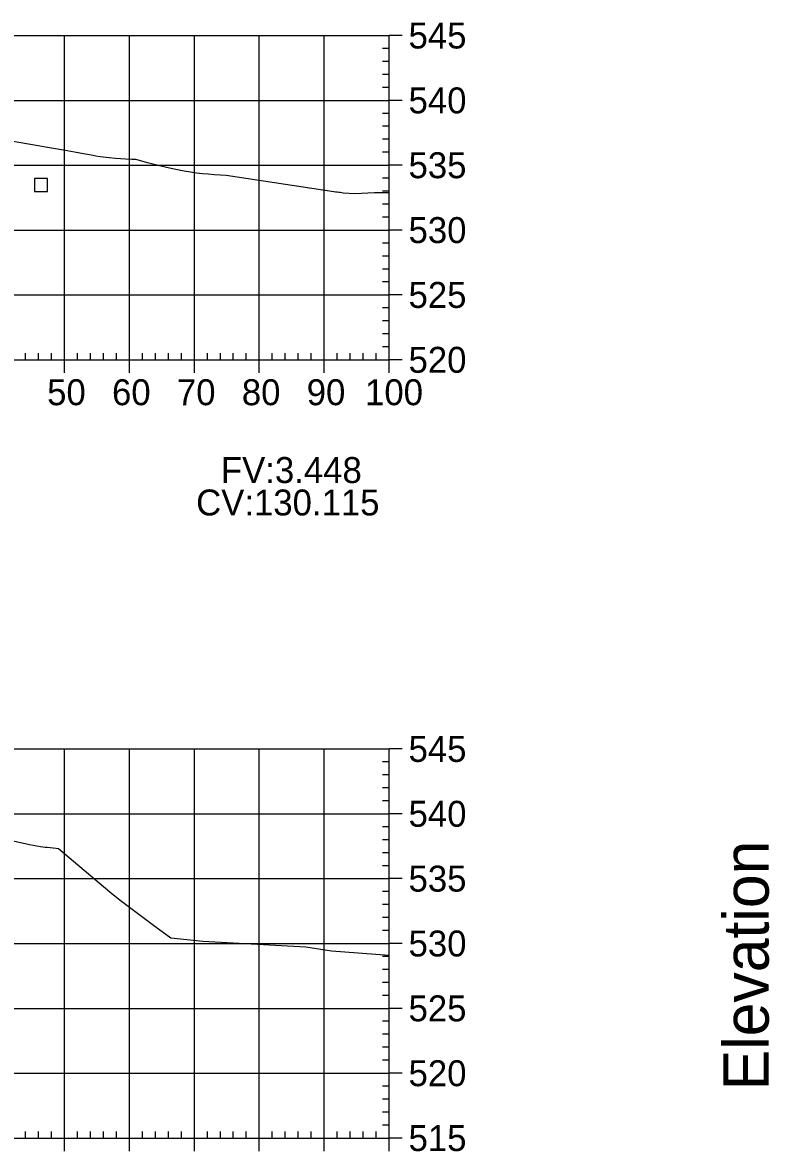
# Model space of a CAD drawing. Extents: x 704834 to 709892, y 372981 to 377533.
# Drawn here: x 705080.4 to 705195.5, y 374060.8 to 374234.8 of the extents above; entities that cross this region are included whole.
import ezdxf

# ---------------------------------------------------------------- set-up
doc = ezdxf.new("R2010")
doc.units = 0
for name, color, linetype in [('4', 7, 'Continuous'), ('57', 7, 'Continuous'), ('59', 7, 'Continuous'), ('60', 7, 'Continuous'), ('Existing', 7, 'Continuous')]:
    doc.layers.add(name, color=color, linetype=linetype)

msp = doc.modelspace()

# ---------------------------------------------------------------- linework, layer by layer
at = {"layer": '4'}
msp.add_lwpolyline([(705082.25, 374208.79), (705084.25, 374208.79), (705084.25, 374210.79), (705082.25, 374210.79)], close=True, dxfattribs=at)
at = {"layer": '57'}
for p, q in [((704936.87, 374232.82), (705136.87, 374232.82)), ((705086.87, 374182.82), (705086.87, 374232.82)), ((705096.87, 374182.82), (705096.87, 374232.82)), ((705106.87, 374182.82), (705106.87, 374232.82)), ((705116.87, 374182.82), (705116.87, 374232.82)), ((705126.87, 374182.82), (705126.87, 374232.82)), ((705136.87, 374182.82), (705136.87, 374232.82)), ((705136.87, 374182.82), (705136.87, 374232.82)), ((705138.87, 374232.82), (705136.87, 374232.82)), ((705136.87, 374230.82), (705135.87, 374230.82)), ((705136.87, 374228.82), (705135.87, 374228.82)), ((705136.87, 374226.82), (705135.87, 374226.82)), ((705136.87, 374224.82), (705135.87, 374224.82)), ((704936.87, 374222.82), (705136.87, 374222.82)), ((705138.87, 374222.82), (705136.87, 374222.82)), ((705136.87, 374220.82), (705135.87, 374220.82)), ((705136.87, 374218.82), (705135.87, 374218.82)), ((705136.87, 374216.82), (705135.87, 374216.82)), ((705136.87, 374214.82), (705135.87, 374214.82)), ((704936.87, 374212.82), (705136.87, 374212.82)), ((705138.87, 374212.82), (705136.87, 374212.82)), ((705136.87, 374210.82), (705135.87, 374210.82)), ((705136.87, 374208.82), (705135.87, 374208.82)), ((705136.87, 374206.82), (705135.87, 374206.82)), ((705136.87, 374204.82), (705135.87, 374204.82)), ((704936.87, 374202.82), (705136.87, 374202.82)), ((705138.87, 374202.82), (705136.87, 374202.82)), ((705136.87, 374200.82), (705135.87, 374200.82)), ((705136.87, 374198.82), (705135.87, 374198.82)), ((705136.87, 374196.82), (705135.87, 374196.82)), ((705136.87, 374194.82), (705135.87, 374194.82)), ((704936.87, 374192.82), (705136.87, 374192.82)), ((705138.87, 374192.82), (705136.87, 374192.82)), ((705136.87, 374190.82), (705135.87, 374190.82)), ((705136.87, 374188.82), (705135.87, 374188.82)), ((705136.87, 374186.82), (705135.87, 374186.82)), ((705080.87, 374182.82), (705080.87, 374183.82)), ((705082.87, 374182.82), (705082.87, 374183.82)), ((705084.87, 374182.82), (705084.87, 374183.82)), ((705088.87, 374182.82), (705088.87, 374183.82)), ((705090.87, 374182.82), (705090.87, 374183.82)), ((705092.87, 374182.82), (705092.87, 374183.82)), ((705094.87, 374182.82), (705094.87, 374183.82)), ((705098.87, 374182.82), (705098.87, 374183.82)), ((705100.87, 374182.82), (705100.87, 374183.82)), ((705102.87, 374182.82), (705102.87, 374183.82)), ((705104.87, 374182.82), (705104.87, 374183.82)), ((705108.87, 374182.82), (705108.87, 374183.82)), ((705110.87, 374182.82), (705110.87, 374183.82)), ((705112.87, 374182.82), (705112.87, 374183.82)), ((705114.87, 374182.82), (705114.87, 374183.82)), ((705118.87, 374182.82), (705118.87, 374183.82)), ((705120.87, 374182.82), (705120.87, 374183.82)), ((705122.87, 374182.82), (705122.87, 374183.82)), ((705124.87, 374182.82), (705124.87, 374183.82)), ((705128.87, 374182.82), (705128.87, 374183.82)), ((705130.87, 374182.82), (705130.87, 374183.82)), ((705132.87, 374182.82), (705132.87, 374183.82)), ((705134.87, 374182.82), (705134.87, 374183.82)), ((705136.87, 374184.82), (705135.87, 374184.82)), ((704936.87, 374182.82), (705136.87, 374182.82)), ((704936.87, 374182.82), (705136.87, 374182.82)), ((705086.87, 374180.82), (705086.87, 374182.82)), ((705096.87, 374180.82), (705096.87, 374182.82)), ((705106.87, 374180.82), (705106.87, 374182.82)), ((705116.87, 374180.82), (705116.87, 374182.82)), ((705126.87, 374180.82), (705126.87, 374182.82)), ((705136.87, 374180.82), (705136.87, 374182.82)), ((705138.87, 374182.82), (705136.87, 374182.82)), ((704936.87, 374122.82), (705136.87, 374122.82)), ((705086.87, 374062.82), (705086.87, 374122.82)), ((705096.87, 374062.82), (705096.87, 374122.82)), ((705106.87, 374062.82), (705106.87, 374122.82)), ((705116.87, 374062.82), (705116.87, 374122.82)), ((705126.87, 374062.82), (705126.87, 374122.82)), ((705136.87, 374062.82), (705136.87, 374122.82)), ((705136.87, 374062.82), (705136.87, 374122.82)), ((705138.87, 374122.82), (705136.87, 374122.82)), ((705136.87, 374120.82), (705135.87, 374120.82)), ((705136.87, 374118.82), (705135.87, 374118.82)), ((705136.87, 374116.82), (705135.87, 374116.82)), ((705136.87, 374114.82), (705135.87, 374114.82)), ((704936.87, 374112.82), (705136.87, 374112.82)), ((705138.87, 374112.82), (705136.87, 374112.82)), ((705136.87, 374110.82), (705135.87, 374110.82)), ((705136.87, 374108.82), (705135.87, 374108.82)), ((705136.87, 374106.82), (705135.87, 374106.82)), ((705136.87, 374104.82), (705135.87, 374104.82)), ((704936.87, 374102.82), (705136.87, 374102.82)), ((705138.87, 374102.82), (705136.87, 374102.82)), ((705136.87, 374100.82), (705135.87, 374100.82)), ((705136.87, 374098.82), (705135.87, 374098.82)), ((705136.87, 374096.82), (705135.87, 374096.82)), ((705136.87, 374094.82), (705135.87, 374094.82)), ((704936.87, 374092.82), (705136.87, 374092.82)), ((705138.87, 374092.82), (705136.87, 374092.82)), ((705136.87, 374090.82), (705135.87, 374090.82)), ((705136.87, 374088.82), (705135.87, 374088.82)), ((705136.87, 374086.82), (705135.87, 374086.82)), ((705136.87, 374084.82), (705135.87, 374084.82)), ((704936.87, 374082.82), (705136.87, 374082.82)), ((705138.87, 374082.82), (705136.87, 374082.82)), ((705136.87, 374080.82), (705135.87, 374080.82)), ((705136.87, 374078.82), (705135.87, 374078.82)), ((705136.87, 374076.82), (705135.87, 374076.82)), ((705136.87, 374074.82), (705135.87, 374074.82)), ((704936.87, 374072.82), (705136.87, 374072.82)), ((705138.87, 374072.82), (705136.87, 374072.82)), ((705136.87, 374070.82), (705135.87, 374070.82)), ((705136.87, 374068.82), (705135.87, 374068.82)), ((705136.87, 374066.82), (705135.87, 374066.82)), ((705080.87, 374062.82), (705080.87, 374063.82)), ((705082.87, 374062.82), (705082.87, 374063.82)), ((705084.87, 374062.82), (705084.87, 374063.82)), ((705088.87, 374062.82), (705088.87, 374063.82)), ((705090.87, 374062.82), (705090.87, 374063.82)), ((705092.87, 374062.82), (705092.87, 374063.82)), ((705094.87, 374062.82), (705094.87, 374063.82)), ((705098.87, 374062.82), (705098.87, 374063.82)), ((705100.87, 374062.82), (705100.87, 374063.82)), ((705102.87, 374062.82), (705102.87, 374063.82)), ((705104.87, 374062.82), (705104.87, 374063.82)), ((705108.87, 374062.82), (705108.87, 374063.82)), ((705110.87, 374062.82), (705110.87, 374063.82)), ((705112.87, 374062.82), (705112.87, 374063.82)), ((705114.87, 374062.82), (705114.87, 374063.82)), ((705118.87, 374062.82), (705118.87, 374063.82)), ((705120.87, 374062.82), (705120.87, 374063.82)), ((705122.87, 374062.82), (705122.87, 374063.82)), ((705124.87, 374062.82), (705124.87, 374063.82)), ((705128.87, 374062.82), (705128.87, 374063.82)), ((705130.87, 374062.82), (705130.87, 374063.82)), ((705132.87, 374062.82), (705132.87, 374063.82)), ((705134.87, 374062.82), (705134.87, 374063.82)), ((705136.87, 374064.82), (705135.87, 374064.82)), ((704936.87, 374062.82), (705136.87, 374062.82)), ((704936.87, 374062.82), (705136.87, 374062.82)), ((705086.87, 374060.82), (705086.87, 374062.82)), ((705096.87, 374060.82), (705096.87, 374062.82)), ((705106.87, 374060.82), (705106.87, 374062.82)), ((705116.87, 374060.82), (705116.87, 374062.82)), ((705126.87, 374060.82), (705126.87, 374062.82)), ((705136.87, 374060.82), (705136.87, 374062.82)), ((705138.87, 374062.82), (705136.87, 374062.82))]:
    msp.add_line(p, q, dxfattribs=at)
at = {"layer": 'Existing'}
for points in [[(705078.31, 374216.64), (705082.81, 374215.87), (705083.95, 374215.66), (705086.7, 374215.2), (705088.38, 374214.88), (705089.21, 374214.75), (705091.27, 374214.36), (705091.67, 374214.28), (705092.33, 374214.17), (705092.82, 374214.12), (705093.74, 374214), (705094.73, 374213.92), (705096.27, 374213.83), (705097.23, 374213.77), (705097.8, 374213.75), (705099.43, 374213.3), (705101.47, 374212.78), (705103.01, 374212.41), (705104.26, 374212.15), (705105.32, 374211.95), (705106.27, 374211.79), (705107.18, 374211.67), (705108.11, 374211.57), (705109.01, 374211.48), (705109.96, 374211.41), (705110.91, 374211.34), (705111.79, 374211.27), (705128.37, 374208.75), (705128.63, 374208.73), (705128.88, 374208.71), (705129.12, 374208.68), (705129.35, 374208.65), (705129.58, 374208.62), (705129.78, 374208.58), (705131.6, 374208.44), (705134.62, 374208.62), (705136.87, 374208.63)], [(705074.55, 374109.64), (705081.48, 374108.11), (705083.16, 374107.76), (705083.87, 374107.68), (705084.19, 374107.65), (705085.56, 374107.52), (705085.92, 374107.46), (705093.82, 374100.79), (705095.43, 374099.48), (705100.77, 374095.49), (705103.26, 374093.72), (705108.19, 374093.2), (705124.04, 374092.33), (705127.99, 374091.69), (705136.87, 374091.01)]]:
    msp.add_lwpolyline(points, dxfattribs=at)

# ---------------------------------------------------------------- texts
msp.add_text('CV:130.115', height=4).set_placement((705107.14, 374158.82))
at = {"layer": '57'}
for s, p in [('545', (705139.87, 374230.82)), ('540', (705139.87, 374220.82)), ('535', (705139.87, 374210.82)), ('530', (705139.87, 374200.82)), ('525', (705139.87, 374190.82)), ('520', (705139.87, 374180.82)), ('50', (705084.18, 374175.82)), ('60', (705094.18, 374175.82)), ('70', (705104.18, 374175.82)), ('80', (705114.18, 374175.82)), ('90', (705124.18, 374175.82)), ('100', (705133.17, 374175.82)), ('545', (705139.87, 374120.82)), ('540', (705139.87, 374110.82)), ('535', (705139.87, 374100.82)), ('530', (705139.87, 374090.82)), ('525', (705139.87, 374080.82)), ('520', (705139.87, 374070.82)), ('515', (705139.87, 374060.82))]:
    msp.add_text(s, height=4, dxfattribs=at).set_placement(p)
at = {"layer": '59'}
msp.add_text('FV:3.448', height=4, dxfattribs=at).set_placement((705110.96, 374163.82))
at = {"layer": '60'}
msp.add_text('Elevation', height=7, rotation=90, dxfattribs=at).set_placement((705195.37, 374070.18))

doc.saveas('drawing.dxf')
